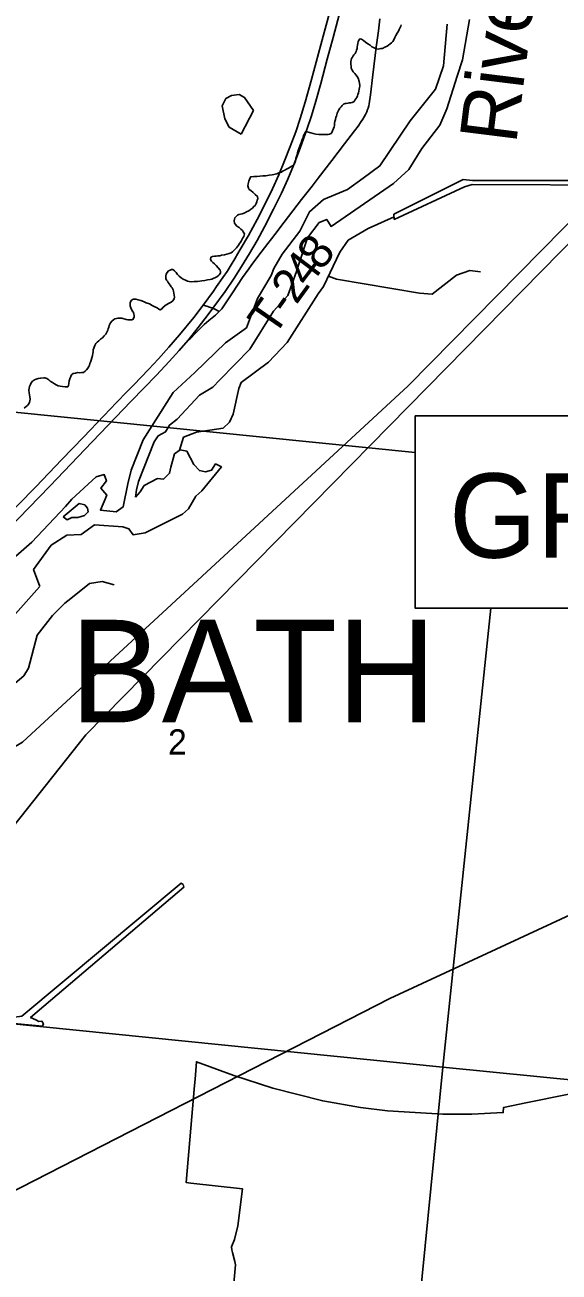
# Model space of a CAD drawing. Extents: x -1.4 to 35.4, y 0 to 22.
# Drawn here: x 25.952 to 26.839, y 16.414 to 18.486 of the extents above; entities that cross this region are included whole.
import ezdxf

# ---------------------------------------------------------------- set-up
doc = ezdxf.new("R2010")
doc.units = 0
for name, color, linetype in [('GM_X_County_Text', 7, 'Continuous'), ('GM_X_Major_River', 7, 'Continuous'), ('GM_X_Major_River_Text', 7, 'Continuous'), ('GM_X_Minor_Lake', 7, 'Continuous'), ('GM_X_Minor_River', 7, 'Continuous'), ('GM_X_Rail_Line', 7, 'Continuous'), ('GM_X_Section', 7, 'Continuous'), ('GM_X_Section_Text', 7, 'Continuous'), ('GM_X_State_Route', 7, 'Continuous'), ('GM_X_Township_Road', 7, 'Continuous'), ('GM_X_Township_Road_Text', 7, 'Continuous'), ('GM_X_Township_Text', 7, 'Continuous'), ('SH_Data', 7, 'Continuous')]:
    doc.layers.add(name, color=color, linetype=linetype)

msp = doc.modelspace()

# ---------------------------------------------------------------- linework, layer by layer
at = {"layer": 'GM_X_County_Text'}
msp.add_lwpolyline([(26.9207, 16.7228), (26.7838, 16.6952), (26.7462, 16.6873), (26.7461, 16.679), (26.6939, 16.6764), (26.6458, 16.6762), (26.5537, 16.6818), (26.5091, 16.6874), (26.4463, 16.6984), (26.3635, 16.7195), (26.2984, 16.7405), (26.2364, 16.7634), (26.2341, 16.7346), (26.2332, 16.724), (26.2195, 16.5627), (26.227, 16.5616), (26.3132, 16.5521), (26.3052, 16.4907), (26.2997, 16.468), (26.2948, 16.456), (26.2953, 16.4511), (26.2962, 16.4463), (26.3, 16.4313), (26.3014, 16.4259), (26.2918, 16.3223)], dxfattribs=at)
at = {"layer": 'GM_X_Major_River'}
msp.add_line((25.9659, 17.5813), (25.9762, 17.5526), dxfattribs=at)
for points in [[(26.6531, 18.4869), (26.6468, 18.4177), (26.6333, 18.379), (26.5917, 18.3263), (26.5413, 18.2514), (26.5134, 18.2309), (26.4872, 18.2123), (26.4473, 18.1955), (26.4244, 18.1753), (26.4084, 18.1434), (26.379, 18.1048), (26.3651, 18.0809), (26.3603, 18.0696), (26.3381, 18.0312), (26.3194, 17.9827), (26.2846, 17.9575), (26.2337, 17.9084), (26.1979, 17.8752), (26.1481, 17.7965), (26.1279, 17.7462), (26.1224, 17.7236), (26.1145, 17.6851), (26.1033, 17.6771), (26.0769, 17.6797), (26.0874, 17.7048), (26.0778, 17.7164), (26.0868, 17.7283), (26.0833, 17.7387), (26.0699, 17.7352), (26.0292, 17.698), (26.019, 17.6858), (25.9632, 17.6266), (25.9051, 17.5761)], [(26.6901, 18.4947), (26.6781, 18.4278), (26.6695, 18.4004), (26.6525, 18.3462), (26.6405, 18.3193), (26.611, 18.2806), (26.5893, 18.2455), (26.564, 18.2223), (26.4602, 18.1511), (26.4529, 18.1627), (26.4403, 18.1574), (26.421, 18.1321), (26.4063, 18.0885), (26.4025, 18.0761), (26.3882, 18.0363), (26.3644, 18.01), (26.3253, 17.9473), (26.2754, 17.8959), (26.2634, 17.8841), (26.2414, 17.8706), (26.2047, 17.831), (26.1916, 17.8211), (26.1852, 17.8095), (26.1729, 17.803), (26.1662, 17.7934), (26.1403, 17.7273), (26.1369, 17.7137), (26.1351, 17.7012)], [(26.1143, 17.6517), (26.1242, 17.6484), (26.1312, 17.6388), (26.151, 17.6418), (26.2131, 17.6728), (26.2231, 17.6817), (26.2353, 17.7027), (26.2453, 17.7116), (26.278, 17.7516), (26.2682, 17.7564), (26.2616, 17.7463), (26.2517, 17.7434), (26.2415, 17.7455), (26.2322, 17.7556), (26.2205, 17.7775), (26.2095, 17.78), (26.1999, 17.773), (26.1941, 17.7511), (26.1917, 17.7409), (26.1816, 17.7312), (26.1718, 17.7325), (26.1495, 17.7204), (26.1429, 17.7099), (26.1351, 17.7012)], [(26.0148, 17.6684), (26.0215, 17.6637), (26.0292, 17.6674), (26.0394, 17.6675), (26.0505, 17.6707), (26.0567, 17.6767), (26.0557, 17.6828), (26.0508, 17.6886), (26.0418, 17.691)], [(26.0418, 17.691), (26.0148, 17.6684)], [(26.1144, 17.6517), (26.0671, 17.6553), (26.0447, 17.6392), (26.0212, 17.6379), (25.9954, 17.6215), (25.9659, 17.5813)], [(25.9757, 17.5522), (25.9086, 17.4774), (25.8699, 17.4469), (25.8252, 17.4197), (25.7827, 17.3901), (25.6464, 17.3083), (25.5996, 17.2724), (25.5669, 17.241), (25.5402, 17.2213), (25.474, 17.1532), (25.4119, 17.0831), (25.3761, 17.048), (25.3186, 16.9771), (25.2979, 16.956), (25.2848, 16.9469), (25.2343, 16.9304), (25.224, 16.9144)]]:
    msp.add_lwpolyline(points, dxfattribs=at)
at = {"layer": 'GM_X_Minor_Lake'}
for points in [[(26.3314, 18.3438), (26.3163, 18.3653), (26.3073, 18.3701), (26.2948, 18.3685), (26.2852, 18.3633), (26.2792, 18.3513), (26.2834, 18.33), (26.2907, 18.3161), (26.3105, 18.3043)], [(26.3105, 18.3043), (26.3314, 18.3438)]]:
    msp.add_lwpolyline(points, dxfattribs=at)
at = {"layer": 'GM_X_Minor_River'}
for points in [[(26.5381, 18.4457), (26.5404, 18.446), (26.5427, 18.4464), (26.5453, 18.4467), (26.5492, 18.4486), (26.553, 18.4504), (26.5607, 18.456), (26.5626, 18.4582), (26.5642, 18.4612), (26.5658, 18.4646), (26.5677, 18.468), (26.57, 18.4718), (26.572, 18.4752), (26.5732, 18.4782), (26.5748, 18.4816), (26.5759, 18.4838), (26.5767, 18.4857)], [(26.3969, 18.252), (26.3992, 18.2546), (26.4, 18.2565), (26.4008, 18.2599), (26.4016, 18.2641), (26.4032, 18.2686), (26.4044, 18.2731), (26.4056, 18.2769), (26.4072, 18.2814), (26.4088, 18.286), (26.4104, 18.2901), (26.4116, 18.2939), (26.4132, 18.2977), (26.4139, 18.2996), (26.4144, 18.3018), (26.4151, 18.3037), (26.4163, 18.306), (26.4179, 18.3086), (26.4262, 18.3066), (26.4304, 18.3054), (26.4349, 18.3045), (26.4398, 18.3037), (26.4448, 18.3036), (26.4489, 18.3035), (26.4527, 18.3035), (26.4554, 18.3038), (26.4577, 18.3045), (26.46, 18.3053), (26.4615, 18.3071), (26.4627, 18.3098), (26.4639, 18.3136), (26.4651, 18.3166), (26.4659, 18.3185), (26.4659, 18.3204), (26.4659, 18.3223), (26.4664, 18.3253), (26.4672, 18.3287), (26.468, 18.3325), (26.4692, 18.3344), (26.4696, 18.3366), (26.4704, 18.3389), (26.4712, 18.3412), (26.4727, 18.3446), (26.4747, 18.3476), (26.4766, 18.3498), (26.4786, 18.3521), (26.4809, 18.3539), (26.4832, 18.355), (26.4854, 18.3554), (26.4881, 18.3557), (26.49, 18.3561), (26.4927, 18.3564), (26.4953, 18.3567), (26.4984, 18.3586), (26.4996, 18.3605), (26.5011, 18.3627), (26.5027, 18.365), (26.5039, 18.368), (26.5043, 18.3703), (26.5055, 18.3729), (26.5059, 18.3759), (26.5067, 18.379), (26.5075, 18.382), (26.5079, 18.3839), (26.5079, 18.3858), (26.5069, 18.3915), (26.5062, 18.3934), (26.5054, 18.3961), (26.5032, 18.3999), (26.5014, 18.403), (26.4995, 18.4053), (26.4965, 18.408), (26.4947, 18.4115), (26.4936, 18.4138), (26.4932, 18.4168), (26.4929, 18.421), (26.493, 18.4252), (26.4938, 18.4297), (26.4954, 18.432), (26.4969, 18.4342), (26.4981, 18.4361), (26.5, 18.4384), (26.5016, 18.4414), (26.5024, 18.4436), (26.5032, 18.4463), (26.5036, 18.4489), (26.5041, 18.452), (26.5045, 18.455), (26.5053, 18.458), (26.5065, 18.4607), (26.508, 18.4629), (26.5107, 18.4621), (26.5137, 18.4598), (26.5174, 18.4571), (26.5212, 18.4543), (26.5249, 18.452), (26.5275, 18.4493), (26.5306, 18.4481), (26.5328, 18.4469), (26.5347, 18.4461), (26.5381, 18.4457)], [(26.2279, 18.0591), (26.2325, 18.0594), (26.2382, 18.0596), (26.2454, 18.0607), (26.2503, 18.0613), (26.2549, 18.0624), (26.2595, 18.0631), (26.2618, 18.0634), (26.2644, 18.0645), (26.2679, 18.0664), (26.2702, 18.0675), (26.2725, 18.069), (26.2744, 18.0708), (26.2763, 18.0735), (26.2764, 18.0761), (26.2757, 18.0784), (26.269, 18.0861), (26.2663, 18.0888), (26.2637, 18.0911), (26.2615, 18.0935), (26.2596, 18.0962), (26.2604, 18.0999), (26.2631, 18.101), (26.2662, 18.1014), (26.2692, 18.1017), (26.2719, 18.102), (26.2753, 18.1024), (26.2783, 18.1031), (26.2833, 18.1037), (26.2871, 18.1048), (26.2909, 18.1059), (26.294, 18.1074), (26.2963, 18.1088), (26.2986, 18.1111), (26.3009, 18.1133), (26.3028, 18.1156), (26.3044, 18.1175), (26.3063, 18.1197), (26.3079, 18.1227), (26.3094, 18.1246), (26.3106, 18.1265), (26.3125, 18.1299), (26.3137, 18.1321), (26.3149, 18.1344), (26.3157, 18.1363), (26.3161, 18.1389), (26.3143, 18.142), (26.3128, 18.1443), (26.3101, 18.1462), (26.3072, 18.149), (26.3038, 18.1517), (26.3012, 18.154), (26.2997, 18.1563), (26.299, 18.1601), (26.2994, 18.1628), (26.3002, 18.1654), (26.3048, 18.1699), (26.3067, 18.1706), (26.3094, 18.1713), (26.3125, 18.172), (26.3155, 18.1731), (26.3197, 18.175), (26.3232, 18.1768), (26.3262, 18.179), (26.3293, 18.1813), (26.3316, 18.1839), (26.3339, 18.1858), (26.3359, 18.1891), (26.3367, 18.1918), (26.3375, 18.1944), (26.3383, 18.1971), (26.3376, 18.2009), (26.3342, 18.204), (26.3305, 18.2075), (26.3267, 18.2106), (26.3241, 18.2125), (26.323, 18.2148), (26.3219, 18.2183), (26.3224, 18.2217), (26.3232, 18.2262), (26.3252, 18.2304), (26.3267, 18.2334), (26.3317, 18.2337), (26.337, 18.234), (26.3415, 18.2346), (26.3465, 18.2349), (26.3518, 18.2352), (26.3575, 18.2359), (26.3621, 18.2366), (26.3697, 18.2384), (26.3731, 18.2398), (26.3754, 18.2405), (26.3777, 18.2409), (26.3804, 18.2431), (26.3831, 18.2446), (26.385, 18.2453), (26.3869, 18.2464), (26.3892, 18.2479), (26.3923, 18.2494), (26.395, 18.2509), (26.3969, 18.252)], [(26.5643, 18.1715), (26.5649, 18.1627), (26.6817, 18.2169), (26.6943, 18.2209), (26.9541, 18.2193), (26.9581, 18.2272), (26.6952, 18.2273), (26.6797, 18.2288), (26.5643, 18.1715)], [(26.2085, 17.7794), (26.2147, 17.8011), (26.2365, 17.809), (26.281, 17.8161), (26.2915, 17.8257), (26.2974, 17.8393), (26.307, 17.882), (26.311, 17.8918), (26.3561, 17.9254), (26.3874, 17.9582), (26.4384, 18.0389), (26.4473, 18.0512), (26.4747, 18.108), (26.4883, 18.1279), (26.5217, 18.1473), (26.5646, 18.167)], [(26.0559, 17.9156), (26.0575, 17.9182), (26.0587, 17.9205), (26.0595, 17.9231), (26.0603, 17.9254), (26.0615, 17.9288), (26.0627, 17.9329), (26.0639, 17.9367), (26.0643, 17.9398), (26.0647, 17.9424), (26.0651, 17.9458), (26.0659, 17.9485), (26.0667, 17.9507), (26.0679, 17.9534), (26.0695, 17.9564), (26.0718, 17.9586), (26.0741, 17.9609), (26.0772, 17.9635), (26.0803, 17.9661), (26.0834, 17.9691), (26.0861, 17.9721), (26.0876, 17.9751), (26.0892, 17.9785), (26.09, 17.9811), (26.0908, 17.9838), (26.0916, 17.9864), (26.0924, 17.9887), (26.0936, 17.9906), (26.0959, 17.9936), (26.099, 17.9966), (26.1009, 17.9973), (26.1036, 17.998), (26.1058, 17.9984), (26.1081, 17.9987), (26.1104, 17.9987), (26.1123, 17.9986), (26.1195, 17.9966), (26.1225, 17.9958), (26.1259, 17.9958), (26.1293, 17.9961), (26.1313, 17.9968), (26.1328, 18.0006), (26.1329, 18.0029), (26.1325, 18.0055), (26.1318, 18.0082), (26.1303, 18.0105), (26.1285, 18.0132), (26.1274, 18.0159), (26.1263, 18.0193), (26.1263, 18.022), (26.1264, 18.0242), (26.128, 18.028), (26.1314, 18.0302), (26.1333, 18.0302), (26.136, 18.0302), (26.1397, 18.029), (26.1443, 18.0278), (26.1484, 18.0265), (26.1529, 18.0242), (26.1586, 18.0222), (26.1627, 18.0195), (26.1673, 18.0175), (26.171, 18.0155), (26.174, 18.0136), (26.1763, 18.0124), (26.179, 18.0139), (26.1813, 18.0169), (26.1863, 18.0206), (26.1909, 18.0236), (26.1947, 18.0254), (26.197, 18.0276), (26.1997, 18.0306), (26.2002, 18.0333), (26.1984, 18.0432), (26.1977, 18.0455), (26.1959, 18.0489), (26.1944, 18.0509), (26.1929, 18.0532), (26.191, 18.0555), (26.1895, 18.0578), (26.1881, 18.0601), (26.1866, 18.062), (26.1855, 18.0643), (26.1855, 18.0666), (26.1855, 18.0689), (26.1863, 18.0715), (26.1879, 18.0745), (26.1902, 18.0772), (26.1929, 18.0786), (26.1948, 18.0794), (26.1971, 18.0797), (26.2001, 18.077), (26.2027, 18.0743), (26.2049, 18.0712), (26.2079, 18.0685), (26.2113, 18.0658), (26.2143, 18.0635), (26.2181, 18.0615), (26.2215, 18.0603), (26.2245, 18.0595), (26.2279, 18.0591)], [(26.4556, 18.0684), (26.4692, 18.0633), (26.6068, 18.0403), (26.628, 18.0384), (26.6685, 18.0698), (26.6907, 18.0777), (26.7084, 18.0755)], [(25.9501, 17.8489), (25.9539, 17.8523), (25.9559, 17.8537), (25.9574, 17.8556), (25.959, 17.8583), (25.9598, 17.8613), (25.9602, 17.8643), (25.9595, 17.8678), (25.9592, 17.8712), (25.9585, 17.8746), (25.9582, 17.8788), (25.9586, 17.8818), (25.9594, 17.8852), (25.9606, 17.8886), (25.9618, 17.8909), (25.9641, 17.8939), (25.9676, 17.8961), (25.9702, 17.8972), (25.9737, 17.8983), (25.9778, 17.899), (25.9828, 17.8997), (25.9847, 17.8996), (25.9881, 17.8981), (25.9911, 17.8961), (25.9937, 17.8938), (25.9971, 17.8915), (26.0005, 17.8895), (26.0035, 17.8879), (26.0069, 17.8864), (26.0103, 17.8855), (26.0137, 17.8851), (26.0182, 17.8846), (26.0209, 17.8846), (26.0228, 17.8846), (26.024, 17.8868), (26.0244, 17.8902), (26.0252, 17.8944), (26.026, 17.8978), (26.0288, 17.9042), (26.0315, 17.9065), (26.0357, 17.9075), (26.0395, 17.9082), (26.0429, 17.9078), (26.0463, 17.9081), (26.049, 17.9081), (26.0517, 17.9107), (26.054, 17.9126), (26.0559, 17.9156)], [(25.6002, 17.2729), (25.6315, 17.2484), (25.6536, 17.2506), (25.705, 17.2811), (25.7149, 17.2805), (25.7585, 17.2986), (25.7797, 17.3145), (25.7903, 17.3352), (25.8, 17.343), (25.8391, 17.3468), (25.8708, 17.3571), (25.9053, 17.3758), (25.9279, 17.3864), (25.9499, 17.4045), (25.9574, 17.4173), (25.9721, 17.4721), (25.9971, 17.5046), (26.0176, 17.5251), (26.028, 17.5329), (26.0588, 17.5577), (26.0801, 17.5611), (26.0998, 17.5554)], [(25.2185, 16.9085), (25.239, 16.8917), (25.9808, 16.8227), (25.9824, 16.8264), (25.9798, 16.8307), (25.9749, 16.8304), (25.9696, 16.8328), (25.961, 16.8371), (26.2153, 17.0531), (26.2143, 17.0576), (26.2109, 17.06), (25.9462, 16.8389), (25.9306, 16.8366), (25.246, 16.9003), (25.2381, 16.9012), (25.224, 16.9144)]]:
    msp.add_lwpolyline(points, dxfattribs=at)
at = {"layer": 'GM_X_Rail_Line'}
for points in [[(24.5708, 15.8987), (24.5978, 15.9168), (24.6424, 15.9512), (24.687, 15.983), (24.7317, 16.013), (24.863, 16.0843), (25.02, 16.1797), (25.1479, 16.2785), (25.2655, 16.3747), (25.3419, 16.4375), (25.6578, 16.8086), (26.0527, 17.3064), (27.8807, 19.1678), (28.3781, 19.6365)], [(24.6143, 16.4992), (25.2817, 16.8992), (25.9478, 17.2942), (26.588, 17.8861), (27.9508, 19.2702), (28.3499, 19.6392)], [(24.5702, 15.8901), (24.5764, 15.8937), (24.5853, 15.9005), (24.5864, 15.9014), (24.6592, 15.9569), (24.7558, 16.0181), (24.9077, 16.1029), (25.0299, 16.1759), (25.1403, 16.2016), (25.1876, 16.2016), (25.2566, 16.2075), (25.3099, 16.2293), (26.5579, 16.8687), (27.4944, 17.3029), (28.0569, 17.523)]]:
    msp.add_lwpolyline(points, dxfattribs=at)
at = {"layer": 'GM_X_Section'}
for points in [[(26.7252, 17.5166), (26.6457, 16.7545), (25.6685, 16.8528), (25.7575, 17.8601), (26.5998, 17.7755)], [(27.7649, 17.5166), (27.6773, 16.6517), (26.6457, 16.7545), (26.7252, 17.5166)]]:
    msp.add_lwpolyline(points, dxfattribs=at)
for points in [[(26.6457, 16.7545), (26.547, 15.7576), (25.5939, 15.8506), (25.5769, 15.8524), (25.6685, 16.8528)], [(27.6773, 16.6517), (27.5793, 15.6499), (26.5666, 15.7561), (26.547, 15.7576), (26.6457, 16.7545)]]:
    msp.add_lwpolyline(points, close=True, dxfattribs=at)
at = {"layer": 'GM_X_State_Route'}
for points in [[(25.9103, 17.6582), (25.9694, 17.7186), (26.0128, 17.764), (26.0486, 17.801), (26.0827, 17.8363), (26.1036, 17.8585), (26.1208, 17.8764), (26.1322, 17.8879), (26.1566, 17.9135), (26.1733, 17.9311), (26.1908, 17.9505), (26.2083, 17.9707), (26.232, 17.9995), (26.246, 18.0178), (26.2477, 18.0203), (26.2645, 18.0436), (26.27, 18.051), (26.2728, 18.0552), (26.2803, 18.0659), (26.2872, 18.0762), (26.2941, 18.0873), (26.3004, 18.0973), (26.3053, 18.1059), (26.3091, 18.1124), (26.3227, 18.1361), (26.3371, 18.1623), (26.3504, 18.1883), (26.3626, 18.2135), (26.3731, 18.2367), (26.3829, 18.2602), (26.3923, 18.2839), (26.4014, 18.3084), (26.4087, 18.3302), (26.4172, 18.3576), (26.4278, 18.3953), (26.4471, 18.4673), (26.4764, 18.5758)], [(25.9239, 17.6483), (25.9931, 17.7197), (26.0635, 17.7933), (26.128, 17.8606), (26.1701, 17.9038), (26.1914, 17.9264), (26.2079, 17.9448), (26.2227, 17.9622), (26.2232, 17.9628), (26.2395, 17.9831), (26.2561, 18.0049), (26.2636, 18.0151), (26.2839, 18.043), (26.299, 18.065), (26.3115, 18.0843), (26.3248, 18.1059), (26.3372, 18.1275), (26.3495, 18.1504), (26.3645, 18.1797), (26.3776, 18.2065), (26.3881, 18.2296), (26.3974, 18.252), (26.4086, 18.2809), (26.4198, 18.3119), (26.4275, 18.3348), (26.4349, 18.3592), (26.443, 18.3885), (26.4537, 18.4287), (26.4633, 18.4647), (26.4793, 18.5234)]]:
    msp.add_lwpolyline(points, dxfattribs=at)
at = {"layer": 'GM_X_Township_Road'}
for points in [[(26.2743, 18.0094), (26.2786, 18.0142), (26.2799, 18.016), (26.2884, 18.0291), (26.2966, 18.0409), (26.3132, 18.0661), (26.3234, 18.0808), (26.3274, 18.0863), (26.3386, 18.1013), (26.3549, 18.1224), (26.361, 18.1302), (26.3668, 18.1376), (26.3723, 18.145), (26.3749, 18.1485), (26.3821, 18.1578), (26.4112, 18.1957), (26.4286, 18.2179), (26.4389, 18.2312), (26.4614, 18.2604), (26.4823, 18.288), (26.4989, 18.31), (26.5049, 18.3178), (26.5103, 18.3251), (26.513, 18.3293), (26.5152, 18.3329), (26.5174, 18.337), (26.5194, 18.3414), (26.5208, 18.345), (26.5216, 18.3476), (26.5226, 18.3514), (26.5233, 18.3544), (26.5253, 18.3697), (26.5295, 18.4031), (26.5351, 18.4486), (26.5386, 18.4757), (26.5413, 18.496)], [(26.2227, 17.9622), (26.2244, 17.963), (26.2253, 17.9636), (26.2262, 17.9643), (26.2273, 17.9654), (26.2346, 17.973), (26.2447, 17.9834), (26.2493, 17.988), (26.2572, 17.9947), (26.2683, 18.0036), (26.2743, 18.0094)], [(26.2477, 18.0203), (26.2535, 18.0183), (26.2579, 18.017), (26.2636, 18.0151)], [(26.2636, 18.0151), (26.2671, 18.0135), (26.2743, 18.0094)]]:
    msp.add_lwpolyline(points, dxfattribs=at)
at = {"layer": 'SH_Data'}
msp.add_lwpolyline([(26.5998, 17.8366), (27.9968, 17.8366), (27.9968, 17.719), (28.4597, 17.0595), (27.9968, 17.5966), (27.9968, 17.5166), (26.5998, 17.5166)], close=True, dxfattribs=at)

# ---------------------------------------------------------------- texts
at = {"layer": 'GM_X_Major_River_Text'}
msp.add_text('River', height=0.09471, rotation=82.8873, dxfattribs=at).set_placement((26.7673, 18.2865))
at = {"layer": 'GM_X_Section_Text'}
msp.add_text('2', height=0.0419, rotation=0, dxfattribs=at).set_placement((26.1892, 17.2737))
at = {"layer": 'GM_X_Township_Road_Text'}
for s, rotation, p in [('8', 51.981, (26.4437, 18.0755)), ('4', 52.8585, (26.4227, 18.0478)), ('2', 53.9877, (26.4023, 18.0197)), ('T', 55.3412, (26.3649, 17.9659)), ('-', 54.9319, (26.389, 18.0008))]:
    msp.add_text(s, height=0.0568, rotation=rotation, dxfattribs=at).set_placement(p)
at = {"layer": 'GM_X_Township_Text'}
msp.add_text('BATH', height=0.17045, rotation=0, dxfattribs=at).set_placement((26.0268, 17.3271))
at = {"layer": 'SH_Data'}
msp.add_text('GRE-444-0455', height=0.14, dxfattribs=at).set_placement((26.6561, 17.6007))

doc.saveas('drawing.dxf')
